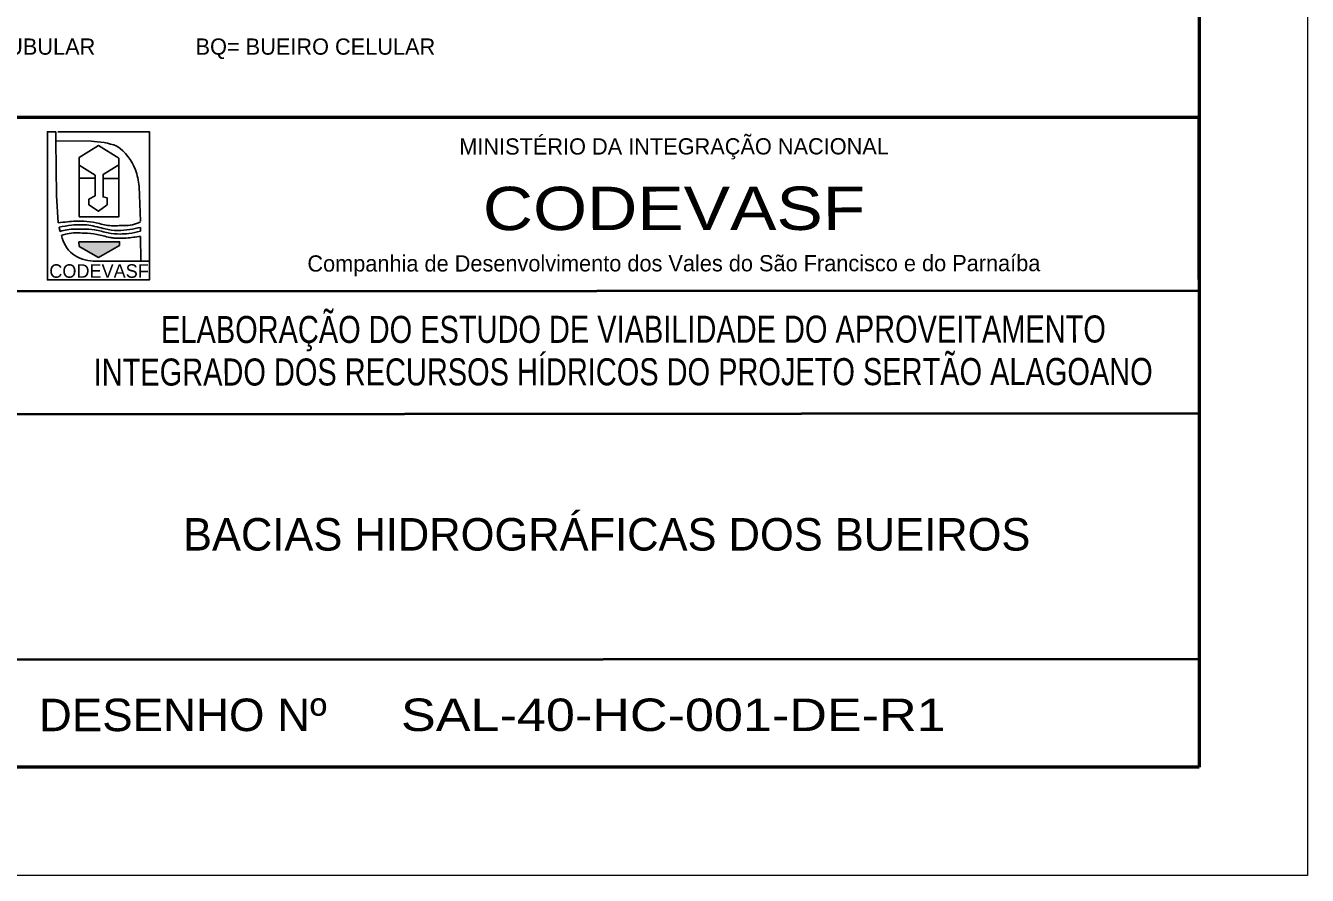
# Model space of a CAD drawing. Extents: x 553962 to 842807, y 8883888 to 9032388.
# Drawn here: x 813221 to 842807, y 8883888 to 8903503 of the extents above; entities that cross this region are included whole.
import ezdxf
from ezdxf.enums import TextEntityAlignment as Align

# ---------------------------------------------------------------- set-up
doc = ezdxf.new("R2010")
doc.units = 0
doc.header["$LTSCALE"] = 150
for name, color, linetype, lineweight in [('2', 7, 'Continuous', 13), ('3', 7, 'Continuous', 13), ('4', 7, 'Continuous', 25), ('5', 7, 'Continuous', 25)]:
    doc.layers.add(name, color=color, linetype=linetype, lineweight=lineweight)

msp = doc.modelspace()

# ---------------------------------------------------------------- hatches: boundary and pattern name
at = {"layer": '4'}
msp.add_hatch(color=256, dxfattribs=at).paths.add_polyline_path([(814449.8, 8898515.3), (815389.8, 8898515.3), (815389.8, 8898430.3), (814904.8, 8898152.8), (814454.8, 8898405.3)])

# ---------------------------------------------------------------- linework, layer by layer
at = {"layer": '3'}
msp.add_lwpolyline([(842807.3, 9032387.8), (842807.3, 8883887.8), (553961.7, 8883887.8), (553961.7, 9032387.8)], close=True, dxfattribs=at)
at = {"layer": '3', "lineweight": 53}
msp.add_lwpolyline([(840307.3, 9029887.8), (840307.3, 8886387.8), (560211.7, 8886387.8), (560211.7, 9029887.8)], close=True, dxfattribs=at)
at = {"layer": '4', "lineweight": 40}
for p, q in [((796549.8, 8901392.8), (840297.3, 8901390.3)), ((840297.3, 8901390.3), (840307.3, 8886387.8)), ((840307.3, 8901387.8), (840307.3, 8886387.8)), ((796552.3, 8897362.8), (840302.3, 8897390.3)), ((812797.3, 8894535.3), (840302.3, 8894555.3)), ((812802.3, 8888870.3), (840304.8, 8888887.8))]:
    msp.add_line(p, q, dxfattribs=at)
at = {"layer": '4', "lineweight": 53}
for p, q in [((796557.3, 8901387.8), (840307.3, 8901387.8)), ((840307.3, 8901387.8), (840307.3, 8886387.8))]:
    msp.add_line(p, q, dxfattribs=at)
at = {"layer": '4'}
for p, q in [((813919.8, 8900840.3), (814729.8, 8900832.8)), ((814459.8, 8899087.8), (814459.8, 8900460.3)), ((814827.3, 8899980.3), (814467.3, 8899985.3)), ((815367.3, 8899975.3), (815009.8, 8899977.8)), ((815872.3, 8898987.8), (815839.8, 8899792.8)), ((815839.8, 8899792.8), (815872.3, 8898987.8)), ((813992.3, 8898852.8), (814012.3, 8898752.8)), ((814017.3, 8898755.3), (813992.3, 8898852.8)), ((814017.3, 8898755.3), (813992.3, 8898852.8)), ((815869.8, 8898760.3), (815872.3, 8898845.3)), ((815882.3, 8898077.8), (815872.3, 8898637.8)), ((815882.3, 8898077.8), (815872.3, 8898637.8)), ((814784.8, 8898067.8), (815872.3, 8898067.8))]:
    msp.add_line(p, q, dxfattribs=at)
for points in [[(813919.8, 8901050.3), (813724.8, 8901052.8), (813724.8, 8897632.8), (816079.8, 8897632.8), (816077.3, 8898067.8), (815872.3, 8898067.8), (814784.8, 8898067.8)], [(813919.8, 8901050.3), (813724.8, 8901052.8), (813724.8, 8897632.8), (816079.8, 8897632.8), (816077.3, 8898067.8), (815872.3, 8898067.8), (814784.8, 8898067.8)], [(813967.3, 8901052.8), (816079.8, 8901052.8), (816077.3, 8898067.8), (815872.3, 8898067.8)], [(814729.8, 8900832.8), (813919.8, 8900840.3), (813919.8, 8901050.3)], [(813974.8, 8898952.8), (813929.8, 8899585.3), (813919.8, 8900840.3), (813919.8, 8901050.3)], [(813974.8, 8898952.8), (813929.8, 8899585.3), (813919.8, 8900840.3), (813919.8, 8901050.3)], [(813974.8, 8898952.8), (813929.8, 8899585.3), (813919.8, 8900840.3)], [(814459.8, 8900460.3), (814902.3, 8900735.3), (815374.8, 8900442.8)], [(815374.8, 8900442.8), (814902.3, 8900735.3), (814459.8, 8900460.3), (814459.8, 8899087.8)], [(815374.8, 8900442.8), (815374.8, 8899090.3), (814459.8, 8899087.8)], [(814459.8, 8899087.8), (815374.8, 8899090.3), (815374.8, 8900442.8)], [(814459.8, 8900285.3), (814827.3, 8900047.8), (814822.3, 8899577.8), (814682.3, 8899495.3), (814682.3, 8899362.8), (814902.3, 8899217.8), (815104.8, 8899367.8), (815104.8, 8899527.8), (815009.8, 8899550.3), (815009.8, 8900070.3), (815369.8, 8900287.8)]]:
    msp.add_lwpolyline(points, dxfattribs=at)
msp.add_lwpolyline([(814449.8, 8898515.3), (815389.8, 8898515.3), (815389.8, 8898430.3), (814904.8, 8898152.8), (814454.8, 8898405.3)], close=True, dxfattribs=at)
msp.add_lwpolyline([(814449.8, 8898515.3), (815389.8, 8898515.3), (815389.8, 8898430.3), (814904.8, 8898152.8), (814454.8, 8898405.3)], close=True, dxfattribs=at)
for centre, radius, start, end in [((814701.4, 8898980.4), 1853.2, 70.20108, 89.11971), ((814701.4, 8898980.4), 1853.2, 70.20108, 89.11971), ((814634.9, 8899740.3), 1203.9, 21.25111, 54.78963), ((814634.9, 8899740.3), 1203.9, 21.25111, 54.78963), ((813828.4, 8899561.5), 2024.3, 6.5558, 17.69155), ((813828.4, 8899561.5), 2024.3, 6.5558, 17.69155), ((814799.7, 8898810.8), 763.2, 191.37196, 229.22033), ((814799.7, 8898810.8), 763.2, 191.37196, 229.22033), ((814799.7, 8898810.8), 763.2, 191.37196, 229.22033), ((814812.6, 8898940.3), 872.9, 234.13889, 268.09017), ((814812.6, 8898940.3), 872.9, 234.13889, 268.09017), ((814812.6, 8898940.3), 872.9, 234.13889, 268.09017)]:
    msp.add_arc(centre, radius, start, end, dxfattribs=at)
for points in [[(815872.3, 8898975.3), (815684.8, 8898905.3), (815489.8, 8898887.8), (815342.3, 8898885.3), (815154.8, 8898887.8), (814852.3, 8898950.3), (814564.8, 8898987.8), (814189.8, 8898975.3), (813974.8, 8898952.8)], [(815872.3, 8898975.3), (815684.8, 8898905.3), (815489.8, 8898887.8), (815342.3, 8898885.3), (815154.8, 8898887.8), (814852.3, 8898950.3), (814564.8, 8898987.8), (814189.8, 8898975.3), (813974.8, 8898952.8)], [(815872.3, 8898975.3), (815684.8, 8898905.3), (815489.8, 8898887.8), (815342.3, 8898885.3), (815154.8, 8898887.8), (814852.3, 8898950.3), (814564.8, 8898987.8), (814189.8, 8898975.3), (813974.8, 8898952.8)], [(815872.3, 8898845.3), (815627.3, 8898797.8), (815347.3, 8898772.8), (815057.3, 8898812.8), (814679.8, 8898895.3), (814282.3, 8898897.8), (813992.3, 8898852.8)], [(813992.3, 8898852.8), (814282.3, 8898897.8), (814679.8, 8898895.3), (815057.3, 8898812.8), (815347.3, 8898772.8), (815627.3, 8898797.8), (815872.3, 8898845.3)], [(813992.3, 8898852.8), (814282.3, 8898897.8), (814679.8, 8898895.3), (815057.3, 8898812.8), (815347.3, 8898772.8), (815627.3, 8898797.8), (815872.3, 8898845.3)], [(814012.3, 8898752.8), (814177.3, 8898790.3), (814547.3, 8898805.3), (814812.3, 8898790.3), (815129.8, 8898717.8), (815399.8, 8898692.8), (815602.3, 8898705.3), (815872.3, 8898760.3)], [(815872.3, 8898760.3), (815602.3, 8898705.3), (815399.8, 8898692.8), (815129.8, 8898717.8), (814812.3, 8898790.3), (814547.3, 8898805.3), (814177.3, 8898790.3), (814012.3, 8898752.8)], [(815872.3, 8898760.3), (815602.3, 8898705.3), (815399.8, 8898692.8), (815129.8, 8898717.8), (814812.3, 8898790.3), (814547.3, 8898805.3), (814177.3, 8898790.3), (814012.3, 8898752.8)], [(815872.3, 8898637.8), (815544.8, 8898600.3), (815264.8, 8898600.3), (815162.3, 8898615.3), (814864.8, 8898685.3), (814579.8, 8898712.8), (814179.8, 8898697.8), (814052.3, 8898660.3)], [(814052.3, 8898660.3), (814179.8, 8898697.8), (814579.8, 8898712.8), (814864.8, 8898685.3), (815162.3, 8898615.3), (815264.8, 8898600.3), (815544.8, 8898600.3), (815872.3, 8898637.8)], [(814052.3, 8898660.3), (814179.8, 8898697.8), (814579.8, 8898712.8), (814864.8, 8898685.3), (815162.3, 8898615.3), (815264.8, 8898600.3), (815544.8, 8898600.3), (815872.3, 8898637.8)]]:
    msp.add_spline(points, degree=3, dxfattribs=at)

# ---------------------------------------------------------------- texts
at = {"layer": '2', "width": 1.05}
msp.add_text('DESENHO Nº', height=750, rotation=0.034, dxfattribs=at).set_placement((816848.9, 8887217.5), align=Align.CENTER)
at = {"layer": '2', "width": 1.2}
msp.add_text('SAL-40-HC-001-DE-R1', height=750, dxfattribs=at).set_placement((828172.2, 8887219.5), align=Align.CENTER)
at = {"layer": '4'}
for s, height, p in [('MINISTÉRIO DA INTEGRAÇÃO NACIONAL', 374.9, (828189.1, 8900528.4)), ('Companhia de Desenvolvimento dos Vales do São Francisco e do Parnaíba', 375, (828184.4, 8897830.2))]:
    msp.add_text(s, height=height, rotation=0.034, dxfattribs=at).set_placement(p, align=Align.CENTER)
for s, height, width, p in [('CODEVASF', 1000, 1.2, (828188.7, 8898785.4)), ('ELABORAÇÃO DO ESTUDO DE VIABILIDADE DO APROVEITAMENTO', 625, 0.8, (827252, 8896181.8)), ('INTEGRADO DOS RECURSOS HÍDRICOS DO PROJETO SERTÃO ALAGOANO', 625, 0.8, (827015, 8895200.1))]:
    msp.add_text(s, height=height, rotation=0.034, dxfattribs=dict(at, width=width)).set_placement(p, align=Align.CENTER)
msp.add_text('CODEVASF', height=312.2, dxfattribs=at).set_placement((813767.3, 8897682.8))
msp.add_text('BACIAS HIDROGRÁFICAS DOS BUEIROS', height=750, dxfattribs=at).set_placement((826633.5, 8891385.6), align=Align.CENTER)
at = {"layer": '5'}
for s, p in [('BC= BUEIRO TUBULAR', (809297.7, 8902832.4)), ('BQ= BUEIRO CELULAR', (817143.7, 8902832.4))]:
    msp.add_text(s, height=375, dxfattribs=at).set_placement(p)

doc.saveas('drawing.dxf')
